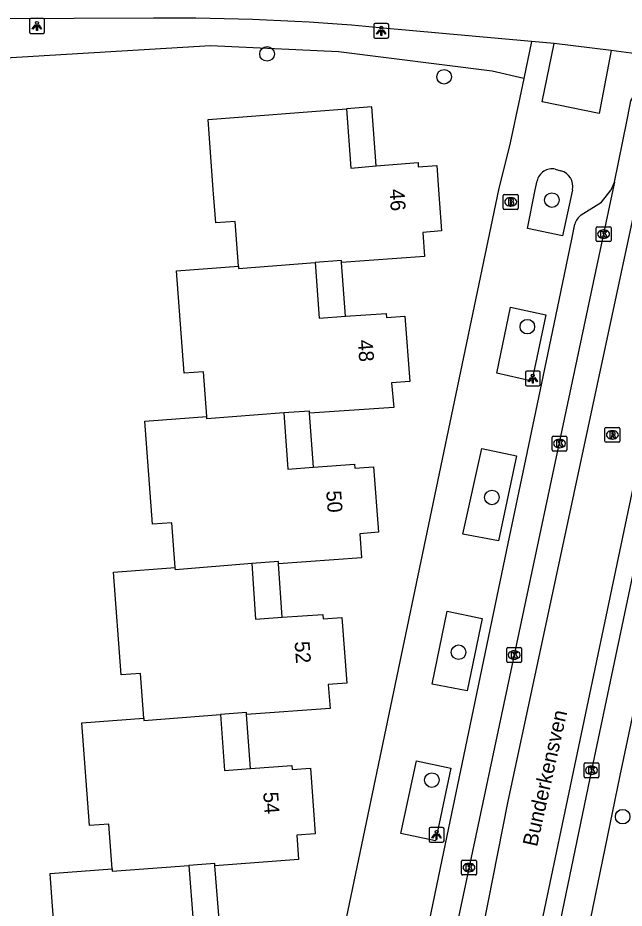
# Model space of a CAD drawing. Extents: x 163427 to 164190, y 380331 to 381641.
# Drawn here: x 163844.7 to 163885.3, y 380951.9 to 381011.5 of the extents above; entities that cross this region are included whole.
import ezdxf

# ---------------------------------------------------------------- set-up
doc = ezdxf.new("R2010")
doc.units = 0
for name, color, linetype in [('IMGEO_Boom', 7, 'Continuous'), ('IMGEO_Brandkraan', 7, 'Continuous'), ('IMGEO_Fietspad_gesloten', 7, 'Continuous'), ('IMGEO_Groenvoorziening', 7, 'Continuous'), ('IMGEO_Kolk', 7, 'Continuous'), ('IMGEO_Lichtpunt', 7, 'Continuous'), ('IMGEO_Openbare_ruimte_label', 7, 'Continuous'), ('IMGEO_Pand', 7, 'Continuous'), ('IMGEO_Pand_nummerreeks', 7, 'Continuous'), ('IMGEO_Pand_overbouw', 7, 'Continuous'), ('IMGEO_Rijbaan_lokaal_open', 7, 'Continuous'), ('IMGEO_Rioolput', 7, 'Continuous'), ('IMGEO_Voetpad_open', 7, 'Continuous')]:
    doc.layers.add(name, color=color, linetype=linetype)

msp = doc.modelspace()

# ---------------------------------------------------------------- linework, layer by layer
at = {"layer": 'IMGEO_Boom'}
for centre in [(163861.412, 381009.096), (163873.272, 381007.558), (163880.488, 380999.302), (163878.846, 380990.828), (163876.474, 380979.396), (163874.237, 380969.031), (163872.449, 380960.469), (163885.232, 380958.018)]:
    msp.add_circle(centre, 0.489, dxfattribs=at)
at = {"layer": 'IMGEO_Brandkraan'}
for p, q in [((163877.229, 380998.756), (163877.229, 380999.608)), ((163877.304, 380999.682), (163878.156, 380999.682)), ((163877.717, 380999.462), (163877.742, 380999.462)), ((163878.23, 380999.608), (163878.23, 380998.756)), ((163878.156, 380998.682), (163877.304, 380998.682)), ((163877.74, 380998.902), (163877.715, 380998.902))]:
    msp.add_line(p, q, dxfattribs=at)
for points in [[(163877.229, 380998.756), (163877.229, 380999.608)], [(163877.304, 380999.682), (163878.156, 380999.682)], [(163877.577, 380999.382), (163877.577, 380998.982), (163877.79, 380998.982)], [(163877.808, 380999.382), (163877.577, 380999.382)], [(163877.756, 380999.301), (163877.702, 380999.301), (163877.702, 380999.225)], [(163877.702, 380999.225), (163877.755, 380999.225)], [(163878.23, 380999.608), (163878.23, 380998.756)], [(163878.156, 380998.682), (163877.304, 380998.682)], [(163877.764, 380999.149), (163877.702, 380999.149), (163877.702, 380999.068)], [(163877.702, 380999.068), (163877.764, 380999.068)]]:
    msp.add_lwpolyline(points, dxfattribs=at)
for centre, radius, start, end in [((163877.306, 380999.606), 0.0765, 91.55205, 178.44795), ((163877.306, 380999.606), 0.0765, 91.55205, 178.44795), ((163877.757, 380999.263), 0.0379, 267.82845, 90.93552), ((163877.812, 380999.237), 0.145, 59.4692, 91.53667), ((163877.837, 380999.284), 0.0922, 285.51372, 58.15012), ((163878.154, 380999.606), 0.0765, 1.55205, 88.44795), ((163878.154, 380999.606), 0.0765, 1.55205, 88.44795), ((163877.306, 380998.758), 0.0765, 181.55205, 268.44795), ((163877.306, 380998.758), 0.0765, 181.55205, 268.44795), ((163877.765, 380999.108), 0.0404, 269.87594, 90.50774), ((163877.796, 380999.233), 0.251, 268.66757, 293.53466), ((163877.842, 380999.092), 0.105, 301.31148, 78.98903), ((163878.154, 380998.758), 0.0765, 271.55205, 358.44795), ((163878.154, 380998.758), 0.0765, 271.55205, 358.44795)]:
    msp.add_arc(centre, radius, start, end, dxfattribs=at)
for centre, major_axis, ratio, start_param, end_param in [((163877.716, 380999.182), (-0.387, 0.002), 0.722429, 4.712389, 7.853982), ((163877.741, 380999.182), (-0.39, 0.002), 0.717154, 1.570796, 4.712389)]:
    msp.add_ellipse(centre, major_axis=major_axis, ratio=ratio, start_param=start_param, end_param=end_param, dxfattribs=at)
at = {"layer": 'IMGEO_Fietspad_gesloten'}
for points in [[(163853.808, 381011.491), (163843.152, 381011.442)], [(163879.13, 381009.932), (163868.947, 381010.847)], [(163880.64, 381009.791), (163879.13, 381009.932)], [(163884.459, 381009.317), (163880.64, 381009.791)], [(163886.47, 381009.062), (163884.459, 381009.317)]]:
    msp.add_lwpolyline(points, dxfattribs=at)
msp.add_arc((163854.934, 380859.699), 151.796, 84.70326, 90.42505, dxfattribs=at)
at = {"layer": 'IMGEO_Groenvoorziening'}
msp.add_lwpolyline([(163878.606, 381007.454), (163876.484, 381007.934), (163866.201, 381009.23), (163857.633, 381009.637), (163842.019, 381008.688)], dxfattribs=at)
at = {"layer": 'IMGEO_Kolk'}
for p, q in [((163883.452, 380996.598), (163883.452, 380997.45)), ((163883.527, 380997.524), (163884.379, 380997.524)), ((163884.453, 380997.45), (163884.453, 380996.598)), ((163883.94, 380997.304), (163883.965, 380997.304)), ((163884.379, 380996.524), (163883.527, 380996.524)), ((163883.963, 380996.744), (163883.938, 380996.744)), ((163880.498, 380982.573), (163880.498, 380983.425)), ((163880.573, 380983.499), (163881.425, 380983.499)), ((163880.986, 380983.279), (163881.011, 380983.279)), ((163881.499, 380983.425), (163881.499, 380982.573)), ((163881.009, 380982.719), (163880.984, 380982.719)), ((163881.425, 380982.499), (163880.573, 380982.499)), ((163877.461, 380968.417), (163877.461, 380969.269)), ((163877.536, 380969.343), (163878.388, 380969.343)), ((163877.949, 380969.123), (163877.974, 380969.123)), ((163878.462, 380969.269), (163878.462, 380968.417)), ((163878.388, 380968.343), (163877.536, 380968.343)), ((163877.972, 380968.563), (163877.947, 380968.563)), ((163882.643, 380960.698), (163882.643, 380961.55)), ((163882.718, 380961.624), (163883.57, 380961.624)), ((163883.131, 380961.404), (163883.156, 380961.404)), ((163883.644, 380961.55), (163883.644, 380960.698)), ((163883.57, 380960.624), (163882.718, 380960.624)), ((163883.154, 380960.844), (163883.129, 380960.844)), ((163874.511, 380955.113), (163875.363, 380955.113)), ((163874.436, 380954.187), (163874.436, 380955.039)), ((163874.924, 380954.893), (163874.949, 380954.893)), ((163875.437, 380955.039), (163875.437, 380954.187)), ((163875.363, 380954.113), (163874.511, 380954.113)), ((163874.947, 380954.333), (163874.922, 380954.333))]:
    msp.add_line(p, q, dxfattribs=at)
for points in [[(163883.452, 380996.598), (163883.452, 380997.45)], [(163883.527, 380997.524), (163884.379, 380997.524)], [(163884.453, 380997.45), (163884.453, 380996.598)], [(163883.773, 380997.224), (163883.896, 380997.224), (163883.896, 380997.073), (163884.026, 380997.224), (163884.19, 380997.224), (163884.044, 380997.073), (163884.197, 380996.824), (163884.045, 380996.824), (163883.96, 380996.988), (163883.896, 380996.921), (163883.896, 380996.824), (163883.773, 380996.824), (163883.773, 380997.224)], [(163884.379, 380996.524), (163883.527, 380996.524)], [(163880.498, 380982.573), (163880.498, 380983.425)], [(163880.573, 380983.499), (163881.425, 380983.499)], [(163880.819, 380983.199), (163880.942, 380983.199), (163880.942, 380983.048), (163881.072, 380983.199), (163881.236, 380983.199), (163881.09, 380983.048), (163881.243, 380982.799), (163881.091, 380982.799), (163881.006, 380982.963), (163880.942, 380982.896), (163880.942, 380982.799), (163880.819, 380982.799), (163880.819, 380983.199)], [(163881.499, 380983.425), (163881.499, 380982.573)], [(163881.425, 380982.499), (163880.573, 380982.499)], [(163877.461, 380968.417), (163877.461, 380969.269)], [(163877.536, 380969.343), (163878.388, 380969.343)], [(163877.782, 380969.043), (163877.905, 380969.043), (163877.905, 380968.892), (163878.035, 380969.043), (163878.199, 380969.043), (163878.053, 380968.892), (163878.206, 380968.643), (163878.054, 380968.643), (163877.969, 380968.807), (163877.905, 380968.74), (163877.905, 380968.643), (163877.782, 380968.643), (163877.782, 380969.043)], [(163878.462, 380969.269), (163878.462, 380968.417)], [(163878.388, 380968.343), (163877.536, 380968.343)], [(163882.643, 380960.698), (163882.643, 380961.55)], [(163882.718, 380961.624), (163883.57, 380961.624)], [(163882.964, 380961.324), (163883.087, 380961.324), (163883.087, 380961.173), (163883.217, 380961.324), (163883.381, 380961.324), (163883.235, 380961.173), (163883.388, 380960.924), (163883.236, 380960.924), (163883.151, 380961.088), (163883.087, 380961.021), (163883.087, 380960.924), (163882.964, 380960.924), (163882.964, 380961.324)], [(163883.644, 380961.55), (163883.644, 380960.698)], [(163883.57, 380960.624), (163882.718, 380960.624)], [(163874.511, 380955.113), (163875.363, 380955.113)], [(163874.436, 380954.187), (163874.436, 380955.039)], [(163874.757, 380954.813), (163874.88, 380954.813), (163874.88, 380954.662), (163875.01, 380954.813), (163875.174, 380954.813), (163875.028, 380954.662), (163875.181, 380954.413), (163875.029, 380954.413), (163874.944, 380954.577), (163874.88, 380954.51), (163874.88, 380954.413), (163874.757, 380954.413), (163874.757, 380954.813)], [(163875.437, 380955.039), (163875.437, 380954.187)], [(163875.363, 380954.113), (163874.511, 380954.113)]]:
    msp.add_lwpolyline(points, dxfattribs=at)
for centre, start, end in [((163883.529, 380997.448), 91.55205, 178.44795), ((163883.529, 380997.448), 91.55205, 178.44795), ((163884.377, 380997.448), 1.55205, 88.44795), ((163884.377, 380997.448), 1.55205, 88.44795), ((163883.529, 380996.6), 181.55205, 268.44795), ((163883.529, 380996.6), 181.55205, 268.44795), ((163884.377, 380996.6), 271.55205, 358.44795), ((163884.377, 380996.6), 271.55205, 358.44795), ((163880.575, 380983.423), 91.55205, 178.44795), ((163880.575, 380983.423), 91.55205, 178.44795), ((163881.423, 380983.423), 1.55205, 88.44795), ((163881.423, 380983.423), 1.55205, 88.44795), ((163880.575, 380982.575), 181.55205, 268.44795), ((163880.575, 380982.575), 181.55205, 268.44795), ((163881.423, 380982.575), 271.55205, 358.44795), ((163881.423, 380982.575), 271.55205, 358.44795), ((163877.538, 380969.267), 91.55205, 178.44795), ((163877.538, 380969.267), 91.55205, 178.44795), ((163878.386, 380969.267), 1.55205, 88.44795), ((163878.386, 380969.267), 1.55205, 88.44795), ((163877.538, 380968.419), 181.55205, 268.44795), ((163877.538, 380968.419), 181.55205, 268.44795), ((163878.386, 380968.419), 271.55205, 358.44795), ((163878.386, 380968.419), 271.55205, 358.44795), ((163882.72, 380961.548), 91.55205, 178.44795), ((163882.72, 380961.548), 91.55205, 178.44795), ((163883.568, 380961.548), 1.55205, 88.44795), ((163883.568, 380961.548), 1.55205, 88.44795), ((163882.72, 380960.7), 181.55205, 268.44795), ((163882.72, 380960.7), 181.55205, 268.44795), ((163883.568, 380960.7), 271.55205, 358.44795), ((163883.568, 380960.7), 271.55205, 358.44795), ((163874.513, 380955.037), 91.55205, 178.44795), ((163874.513, 380955.037), 91.55205, 178.44795), ((163875.361, 380955.037), 1.55205, 88.44795), ((163875.361, 380955.037), 1.55205, 88.44795), ((163874.513, 380954.189), 181.55205, 268.44795), ((163874.513, 380954.189), 181.55205, 268.44795), ((163875.361, 380954.189), 271.55205, 358.44795), ((163875.361, 380954.189), 271.55205, 358.44795)]:
    msp.add_arc(centre, 0.0765, start, end, dxfattribs=at)
for centre, major_axis, ratio, start_param, end_param in [((163883.939, 380997.024), (-0.387, 0.002), 0.722429, 4.712389, 7.853982), ((163883.964, 380997.024), (-0.39, 0.002), 0.717154, 1.570796, 4.712389), ((163880.985, 380982.999), (-0.387, 0.002), 0.722429, 4.712389, 7.853982), ((163881.01, 380982.999), (-0.39, 0.002), 0.717154, 1.570796, 4.712389), ((163877.948, 380968.843), (-0.387, 0.002), 0.722429, 4.712389, 7.853982), ((163877.973, 380968.843), (-0.39, 0.002), 0.717154, 1.570796, 4.712389), ((163883.13, 380961.124), (-0.387, 0.002), 0.722429, 4.712389, 7.853982), ((163883.155, 380961.124), (-0.39, 0.002), 0.717154, 1.570796, 4.712389), ((163874.923, 380954.613), (-0.387, 0.002), 0.722429, 4.712389, 7.853982), ((163874.948, 380954.613), (-0.39, 0.002), 0.717154, 1.570796, 4.712389)]:
    msp.add_ellipse(centre, major_axis=major_axis, ratio=ratio, start_param=start_param, end_param=end_param, dxfattribs=at)
at = {"layer": 'IMGEO_Lichtpunt'}
for p, q in [((163845.504, 381011.369), (163845.504, 381010.562)), ((163845.504, 381011.369), (163845.504, 381010.562)), ((163846.406, 381011.464), (163845.598, 381011.464)), ((163846.406, 381011.464), (163845.598, 381011.464)), ((163846.5, 381010.562), (163846.5, 381011.369)), ((163846.5, 381010.562), (163846.5, 381011.369)), ((163868.566, 381011.042), (163868.566, 381010.235)), ((163868.566, 381011.042), (163868.566, 381010.235)), ((163869.468, 381011.137), (163868.66, 381011.137)), ((163869.468, 381011.137), (163868.66, 381011.137)), ((163869.562, 381010.235), (163869.562, 381011.042)), ((163869.562, 381010.235), (163869.562, 381011.042)), ((163845.598, 381010.468), (163846.406, 381010.468)), ((163845.598, 381010.468), (163846.406, 381010.468)), ((163868.66, 381010.141), (163869.468, 381010.141)), ((163868.66, 381010.141), (163869.468, 381010.141)), ((163878.713, 380987.761), (163878.713, 380986.954)), ((163878.713, 380987.761), (163878.713, 380986.954)), ((163879.615, 380987.856), (163878.807, 380987.856)), ((163879.615, 380987.856), (163878.807, 380987.856)), ((163879.709, 380986.954), (163879.709, 380987.761)), ((163879.709, 380986.954), (163879.709, 380987.761)), ((163878.807, 380986.86), (163879.615, 380986.86)), ((163878.807, 380986.86), (163879.615, 380986.86)), ((163872.27, 380957.205), (163872.27, 380956.398)), ((163872.27, 380957.205), (163872.27, 380956.398)), ((163873.172, 380957.3), (163872.364, 380957.3)), ((163873.172, 380957.3), (163872.364, 380957.3)), ((163873.266, 380956.398), (163873.266, 380957.205)), ((163873.266, 380956.398), (163873.266, 380957.205)), ((163872.364, 380956.304), (163873.172, 380956.304)), ((163872.364, 380956.304), (163873.172, 380956.304))]:
    msp.add_line(p, q, dxfattribs=at)
for points in [[(163845.878, 381011.033), (163845.917, 381011.005), (163845.729, 381010.743), (163845.691, 381010.77), (163845.878, 381011.033)], [(163845.98, 381010.985), (163846.027, 381010.985), (163846.027, 381010.663), (163845.98, 381010.663), (163845.98, 381010.985)], [(163846.09, 381011.005), (163846.128, 381011.032), (163846.315, 381010.77), (163846.276, 381010.742), (163846.09, 381011.005)], [(163868.94, 381010.706), (163868.979, 381010.678), (163868.791, 381010.416), (163868.753, 381010.443), (163868.94, 381010.706)], [(163869.042, 381010.658), (163869.089, 381010.658), (163869.089, 381010.336), (163869.042, 381010.336), (163869.042, 381010.658)], [(163869.152, 381010.678), (163869.19, 381010.705), (163869.377, 381010.443), (163869.338, 381010.415), (163869.152, 381010.678)], [(163879.087, 380987.425), (163879.126, 380987.397), (163878.938, 380987.135), (163878.9, 380987.162), (163879.087, 380987.425)], [(163879.189, 380987.377), (163879.236, 380987.377), (163879.236, 380987.055), (163879.189, 380987.055), (163879.189, 380987.377)], [(163879.299, 380987.397), (163879.337, 380987.424), (163879.524, 380987.162), (163879.485, 380987.134), (163879.299, 380987.397)], [(163872.644, 380956.869), (163872.683, 380956.841), (163872.495, 380956.579), (163872.457, 380956.606), (163872.644, 380956.869)], [(163872.746, 380956.821), (163872.793, 380956.821), (163872.793, 380956.499), (163872.746, 380956.499), (163872.746, 380956.821)], [(163872.856, 380956.841), (163872.894, 380956.868), (163873.081, 380956.606), (163873.042, 380956.578), (163872.856, 380956.841)]]:
    msp.add_lwpolyline(points, dxfattribs=at)
for centre in [(163846.003, 381011.167), (163869.065, 381010.84), (163879.212, 380987.559), (163872.769, 380957.003)]:
    msp.add_circle(centre, 0.0994, dxfattribs=at)
for centre, start, end in [((163845.598, 381011.369), 90, 180), ((163845.598, 381011.369), 90, 180), ((163846.406, 381011.369), 0, 90), ((163846.406, 381011.369), 0, 90), ((163845.598, 381010.562), 180, 270), ((163845.598, 381010.562), 180, 270), ((163846.406, 381010.562), 270, 0), ((163846.406, 381010.562), 270, 360), ((163868.66, 381011.042), 90, 180), ((163868.66, 381011.042), 90, 180), ((163869.468, 381011.042), 0, 90), ((163869.468, 381011.042), 0, 90), ((163868.66, 381010.235), 180, 270), ((163868.66, 381010.235), 180, 270), ((163869.468, 381010.235), 270, 0), ((163869.468, 381010.235), 270, 360), ((163878.807, 380987.761), 90, 180), ((163878.807, 380987.761), 90, 180), ((163879.615, 380987.761), 0, 90), ((163879.615, 380987.761), 0, 90), ((163878.807, 380986.954), 180, 270), ((163878.807, 380986.954), 180, 270), ((163879.615, 380986.954), 270, 0), ((163879.615, 380986.954), 270, 360), ((163872.364, 380957.205), 90, 180), ((163872.364, 380957.205), 90, 180), ((163873.172, 380957.205), 0, 90), ((163873.172, 380957.205), 0, 90), ((163872.364, 380956.398), 180, 270), ((163872.364, 380956.398), 180, 270), ((163873.172, 380956.398), 270, 0), ((163873.172, 380956.398), 270, 360)]:
    msp.add_arc(centre, 0.0946, start, end, dxfattribs=at)
at = {"layer": 'IMGEO_Pand'}
for points in [[(163859.496, 380994.875), (163859.275, 380997.867), (163857.978, 380997.771), (163857.834, 380999.717), (163857.813, 381000), (163857.465, 381004.703), (163866.73, 381005.41), (163867.025, 381001.45), (163868.714, 381001.607), (163871.527, 381001.818), (163871.543, 381001.538), (163872.78, 381001.617), (163872.894, 381000), (163873.088, 380997.235), (163871.849, 380997.145), (163871.967, 380995.526), (163866.4, 380995.119), (163866.389, 380995.269), (163864.642, 380995.131), (163864.637, 380995.131)], [(163859.496, 380994.875), (163859.507, 380994.725), (163864.637, 380995.131)], [(163864.637, 380995.131), (163864.91, 380991.393), (163866.663, 380991.521), (163869.391, 380991.72), (163869.411, 380991.451), (163870.65, 380991.541), (163870.979, 380987.158), (163869.739, 380987.068), (163869.895, 380985.426), (163864.257, 380985.029), (163864.246, 380985.179), (163862.54, 380985.049)], [(163857.375, 380984.806), (163857.149, 380987.803), (163855.855, 380987.705), (163855.347, 380994.567), (163859.496, 380994.875)], [(163862.54, 380985.049), (163857.386, 380984.656), (163857.375, 380984.806)], [(163862.54, 380985.049), (163862.813, 380981.295), (163864.52, 380981.419), (163867.28, 380981.62), (163867.3, 380981.35), (163868.54, 380981.44), (163868.868, 380977.059), (163867.632, 380976.955), (163867.744, 380975.339), (163862.18, 380974.958), (163862.17, 380975.108), (163860.383, 380974.965)], [(163855.262, 380974.705), (163855.037, 380977.702), (163853.743, 380977.604), (163853.224, 380984.493), (163857.375, 380984.806)], [(163860.383, 380974.965), (163855.273, 380974.555), (163855.262, 380974.705)], [(163860.383, 380974.965), (163860.637, 380971.247), (163862.426, 380971.369), (163865.158, 380971.556), (163865.178, 380971.266), (163866.414, 380971.351), (163866.752, 380966.956), (163865.516, 380966.862), (163865.634, 380965.255), (163860.044, 380964.853), (163860.033, 380965.003), (163858.298, 380964.867)], [(163853.155, 380964.614), (163852.931, 380967.614), (163851.635, 380967.517), (163851.121, 380974.393), (163855.262, 380974.705)], [(163853.155, 380964.614), (163853.166, 380964.464), (163858.298, 380964.867)], [(163858.298, 380964.867), (163858.569, 380961.118), (163860.304, 380961.243), (163863.064, 380961.442), (163863.083, 380961.172), (163864.323, 380961.261), (163864.639, 380956.862), (163863.403, 380956.774), (163863.524, 380955.161), (163857.921, 380954.733), (163857.91, 380954.883), (163856.169, 380954.754)], [(163851.034, 380954.525), (163850.81, 380957.514), (163849.514, 380957.418), (163848.999, 380964.304), (163853.155, 380964.614)], [(163856.169, 380954.754), (163856.457, 380950.995), (163858.197, 380951.128), (163860.963, 380951.339), (163860.985, 380951.059), (163862.223, 380951.154), (163862.534, 380946.768), (163861.295, 380946.679), (163861.412, 380945.064), (163850.951, 380944.269), (163850.933, 380944.418), (163848.94, 380944.251), (163848.713, 380947.423), (163847.406, 380947.336), (163847.023, 380952.322), (163846.878, 380954.214), (163851.034, 380954.525)], [(163851.034, 380954.525), (163851.045, 380954.375), (163856.169, 380954.754)]]:
    msp.add_lwpolyline(points, dxfattribs=at)
at = {"layer": 'IMGEO_Pand_overbouw'}
for points in [[(163868.423, 381005.539), (163866.73, 381005.41), (163867.025, 381001.45), (163868.714, 381001.607)], [(163866.4, 380995.119), (163866.389, 380995.269), (163864.642, 380995.131), (163864.91, 380991.393), (163866.663, 380991.521)], [(163864.257, 380985.029), (163864.246, 380985.179), (163862.54, 380985.049), (163862.813, 380981.295), (163864.52, 380981.419)], [(163862.18, 380974.958), (163862.17, 380975.108), (163860.383, 380974.965), (163860.637, 380971.247), (163862.426, 380971.369)], [(163860.044, 380964.853), (163860.033, 380965.003), (163858.298, 380964.867), (163858.569, 380961.118), (163860.304, 380961.243)], [(163857.921, 380954.733), (163857.91, 380954.883), (163856.169, 380954.754), (163856.457, 380950.995), (163858.197, 380951.128)]]:
    msp.add_lwpolyline(points, close=True, dxfattribs=at)
at = {"layer": 'IMGEO_Rijbaan_lokaal_open'}
for points in [[(163870.508, 380933.6), (163871.122, 380934.091), (163872.302, 380935.525), (163873.3, 380937.44), (163877.536, 380958.937), (163886.431, 381000.422), (163887.168, 381003.975), (163887.972, 381006.053), (163891.389, 381012.622), (163909.614, 381043.056), (163914.505, 381051.301), (163918.19, 381057.2), (163919.297, 381058.795)], [(163921.501, 381055.887), (163917.721, 381049.86), (163902.377, 381023.75), (163895.208, 381011.818), (163892.059, 381006.187), (163890.987, 381003.841), (163890.009, 380999.579), (163886.502, 380982.789), (163875.39, 380930.027), (163874.806, 380927.256), (163873.655, 380925.227), (163872.124, 380924.818), (163868.839, 380925.415)], [(163884.686, 381000.503), (163885.507, 381004.574), (163885.735, 381005.705), (163885.783, 381005.944), (163886.918, 381007.848)], [(163884.686, 381000.503), (163884.581, 381000), (163872.13, 380941.399)], [(163886.682, 380977.995), (163883.139, 380961.124), (163880.93, 380950.483), (163879.435, 380943.25), (163875.141, 380922.738)]]:
    msp.add_lwpolyline(points, dxfattribs=at)
at = {"layer": 'IMGEO_Rioolput'}
for p, q in [((163884.039, 380983.159), (163884.039, 380984.011)), ((163884.114, 380984.085), (163884.966, 380984.085)), ((163884.527, 380983.865), (163884.552, 380983.865)), ((163885.04, 380984.011), (163885.04, 380983.159)), ((163884.55, 380983.305), (163884.525, 380983.305)), ((163884.966, 380983.085), (163884.114, 380983.085))]:
    msp.add_line(p, q, dxfattribs=at)
for points in [[(163884.039, 380983.159), (163884.039, 380984.011)], [(163884.114, 380984.085), (163884.966, 380984.085)], [(163884.628, 380983.783), (163884.376, 380983.785), (163884.376, 380983.385)], [(163885.04, 380984.011), (163885.04, 380983.159)], [(163884.376, 380983.385), (163884.5, 380983.385), (163884.5, 380983.547), (163884.511, 380983.547)], [(163884.554, 380983.704), (163884.5, 380983.704), (163884.5, 380983.623)], [(163884.5, 380983.623), (163884.552, 380983.623)], [(163884.558, 380983.518), (163884.629, 380983.385), (163884.769, 380983.385), (163884.704, 380983.511)], [(163884.966, 380983.085), (163884.114, 380983.085)]]:
    msp.add_lwpolyline(points, dxfattribs=at)
for centre, radius, start, end in [((163884.116, 380984.009), 0.0765, 91.55205, 178.44795), ((163884.116, 380984.009), 0.0765, 91.55205, 178.44795), ((163884.627, 380983.673), 0.109, 350.36119, 89.41601), ((163884.964, 380984.009), 0.0765, 1.55205, 88.44795), ((163884.964, 380984.009), 0.0765, 1.55205, 88.44795), ((163884.116, 380983.161), 0.0765, 181.55205, 268.44795), ((163884.116, 380983.161), 0.0765, 181.55205, 268.44795), ((163884.51, 380983.494), 0.0533, 26.02933, 88.69889), ((163884.536, 380983.812), 0.19, 274.7715, 282.96867), ((163884.56, 380983.608), 0.0964, 77.00612, 93.18647), ((163884.574, 380983.665), 0.0378, 276.66336, 79.67722), ((163884.625, 380983.673), 0.112, 277.58423, 350.98172), ((163884.609, 380983.458), 0.108, 29.51342, 73.79051), ((163884.964, 380983.161), 0.0765, 271.55205, 358.44795), ((163884.964, 380983.161), 0.0765, 271.55205, 358.44795)]:
    msp.add_arc(centre, radius, start, end, dxfattribs=at)
for centre, major_axis, ratio, start_param, end_param in [((163884.526, 380983.585), (-0.387, 0.002), 0.722429, 4.712389, 7.853982), ((163884.551, 380983.585), (-0.39, 0.002), 0.717154, 1.570796, 4.712389)]:
    msp.add_ellipse(centre, major_axis=major_axis, ratio=ratio, start_param=start_param, end_param=end_param, dxfattribs=at)
at = {"layer": 'IMGEO_Voetpad_open'}
for points in [[(163879.13, 381009.932), (163878.606, 381007.454)], [(163884.459, 381009.317), (163883.65, 381005.095), (163879.831, 381005.887), (163880.64, 381009.791)], [(163878.606, 381007.454), (163878.337, 381006.181), (163877.694, 381003.139), (163876.92, 381000), (163865.188, 380943.961)], [(163880.713, 381001.374), (163881.088, 381001.269)], [(163878.853, 380997.401), (163879.378, 381000), (163879.497, 381000.588)], [(163882.458, 380998.308), (163883.812, 380999.156), (163884.467, 381000), (163884.686, 381000.503)], [(163881.865, 381000), (163881.191, 380996.913), (163878.853, 380997.401)], [(163870.868, 380944.192), (163872.298, 380951.042), (163873.372, 380956.191), (163874.398, 380961.105), (163875.471, 380966.247), (163876.5, 380971.174), (163877.571, 380976.307), (163878.745, 380981.931), (163879.813, 380987.049), (163880.747, 380991.523), (163881.824, 380996.682), (163882.033, 380997.683)], [(163876.796, 380987.708), (163877.721, 380992.125), (163880.09, 380991.621), (163879.148, 380987.189), (163876.796, 380987.708)], [(163874.533, 380976.942), (163875.792, 380982.681), (163878.124, 380982.184), (163876.909, 380976.494), (163874.533, 380976.942)], [(163883.083, 380951.119), (163885.067, 380960.77), (163887.776, 380973.643), (163887.786, 380973.694), (163887.797, 380973.745)], [(163875.814, 380971.296), (163874.809, 380966.448), (163872.465, 380966.898), (163873.478, 380971.775), (163875.814, 380971.296)], [(163873.729, 380961.265), (163872.702, 380956.395), (163870.374, 380956.883), (163871.416, 380961.757), (163873.729, 380961.265)]]:
    msp.add_lwpolyline(points, dxfattribs=at)
for centre, radius, start, end in [((163880.498, 381000.374), 1.023, 77.84424, 167.91152), ((163880.812, 381000.228), 1.077, 347.78985, 75.16785), ((163883.02, 380997.469), 1.01, 123.8113, 167.7573)]:
    msp.add_arc(centre, radius, start, end, dxfattribs=at)

# ---------------------------------------------------------------- texts
at = {"layer": 'IMGEO_Openbare_ruimte_label'}
msp.add_text('Bunderkensven', height=1, rotation=77.35315, dxfattribs=at).set_placement((163879.492, 380955.963))
at = {"layer": 'IMGEO_Pand_nummerreeks'}
for s, rotation, p in [('46', 274.02195, (163869.605, 381000.022)), ('48', 274.29124, (163867.482, 380989.925)), ('50', 274.27978, (163865.371, 380979.826)), ('52', 274.40011, (163863.25, 380969.729)), ('54', 274.1079, (163861.15, 380959.651))]:
    msp.add_text(s, height=1, rotation=rotation, dxfattribs=at).set_placement(p)

doc.saveas('drawing.dxf')
